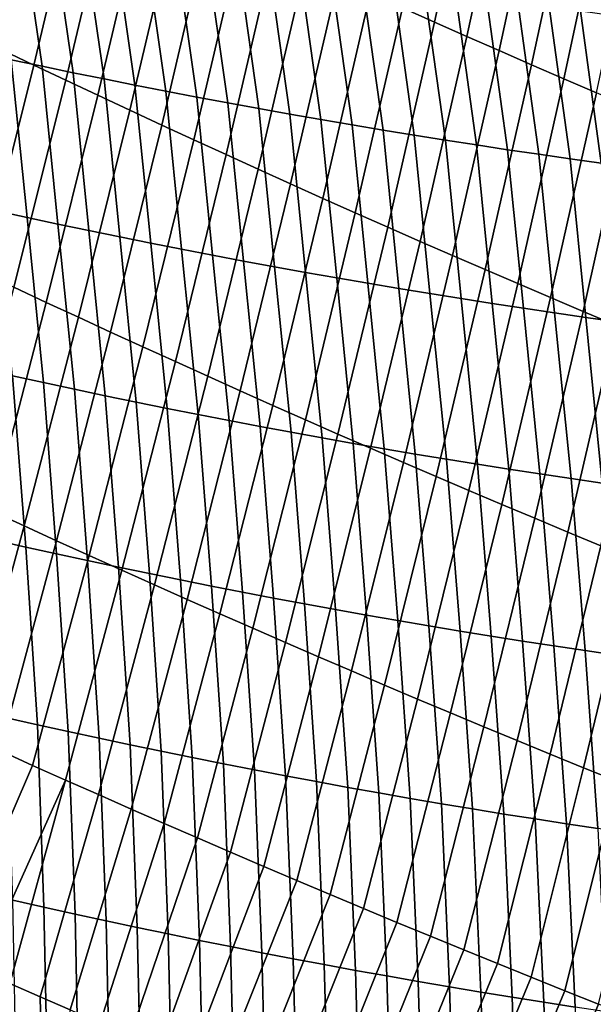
# Model space of a CAD drawing. Header units: metres. Extents: x -240 to 45, y -77 to 27.
# Tile 796 of 1056: x 13.63 to 14.65, y -28.07 to -26.32. Entities that reach past the tile are written whole.
import ezdxf

# ---------------------------------------------------------------- set-up
doc = ezdxf.new("R2010")
doc.units = ezdxf.units.M
doc.layers.add('solid_102011X2', color=7, linetype='CONTINUOUS')

msp = doc.modelspace()

# ---------------------------------------------------------------- linework, layer by layer
at = {"layer": 'solid_102011X2'}
for points in [[(14.310718, -26.30122, 121.207611), (14.367791, -26.326641, 121.222404), (14.4457, -25.968081, 121.348297), (14.388908, -25.942646, 121.334)], [(14.367791, -26.326641, 121.222404), (14.424944, -26.351913, 121.237045), (14.502566, -25.993366, 121.36245), (14.4457, -25.968081, 121.348297)], [(13.545233, -26.348459, 120.902725), (13.601583, -26.375525, 120.919861), (13.68835, -26.012117, 121.034813), (13.632279, -25.984997, 121.018204)], [(14.424944, -26.351913, 121.237045), (14.482177, -26.377039, 121.251534), (14.559508, -26.018499, 121.376457), (14.502566, -25.993366, 121.36245)], [(13.601583, -26.375525, 120.919861), (13.658026, -26.402456, 120.936852), (13.744507, -26.039103, 121.051277), (13.68835, -26.012117, 121.034813)], [(14.482177, -26.377039, 121.251534), (14.539488, -26.402014, 121.265862), (14.616525, -26.043482, 121.390305), (14.559508, -26.018499, 121.376457)], [(13.658026, -26.402456, 120.936852), (13.714558, -26.429253, 120.953682), (13.80075, -26.065948, 121.067589), (13.744507, -26.039103, 121.051277)], [(14.539488, -26.402014, 121.265862), (14.596878, -26.42684, 121.280037), (14.673616, -26.068312, 121.403999), (14.616525, -26.043482, 121.390305)], [(13.714558, -26.429253, 120.953682), (13.77118, -26.455914, 120.970367), (13.857078, -26.092657, 121.083748), (13.80075, -26.065948, 121.067589)], [(14.596878, -26.42684, 121.280037), (14.654346, -26.451515, 121.29406), (14.730781, -26.092989, 121.417542), (14.673616, -26.068312, 121.403999)], [(13.77118, -26.455914, 120.970367), (13.82789, -26.482437, 120.9869), (13.913491, -26.119225, 121.099762), (13.857078, -26.092657, 121.083748)], [(13.82789, -26.482437, 120.9869), (13.884689, -26.508823, 121.003273), (13.969989, -26.145653, 121.115623), (13.913491, -26.119225, 121.099762)], [(13.633745, -26.136421, 79.842171), (13.672868, -26.40477, 80.111473), (13.618173, -26.393227, 80.12542), (13.57891, -26.12495, 79.855957)], [(13.688612, -26.147682, 79.828499), (13.727597, -26.416103, 80.097656), (13.672868, -26.40477, 80.111473), (13.633745, -26.136421, 79.842171)], [(13.74351, -26.158733, 79.814949), (13.78236, -26.427225, 80.083969), (13.727597, -26.416103, 80.097656), (13.688612, -26.147682, 79.828499)], [(13.798439, -26.169575, 79.801521), (13.837156, -26.438133, 80.070396), (13.78236, -26.427225, 80.083969), (13.74351, -26.158733, 79.814949)], [(13.884689, -26.508823, 121.003273), (13.941577, -26.53507, 121.019501), (14.026571, -26.171938, 121.131332), (13.969989, -26.145653, 121.115623)], [(13.853399, -26.180204, 79.788223), (13.891985, -26.448832, 80.056953), (13.837156, -26.438133, 80.070396), (13.798439, -26.169575, 79.801521)], [(13.941577, -26.53507, 121.019501), (13.998551, -26.56118, 121.035568), (14.083236, -26.198082, 121.146896), (14.026571, -26.171938, 121.131332)], [(13.908389, -26.190622, 79.77504), (13.946846, -26.459316, 80.04364), (13.891985, -26.448832, 80.056953), (13.853399, -26.180204, 79.788223)], [(13.963408, -26.20083, 79.761978), (14.001739, -26.469589, 80.030441), (13.946846, -26.459316, 80.04364), (13.908389, -26.190622, 79.77504)], [(14.018458, -26.210829, 79.749046), (14.056664, -26.479649, 80.017372), (14.001739, -26.469589, 80.030441), (13.963408, -26.20083, 79.761978)], [(13.998551, -26.56118, 121.035568), (14.055613, -26.587149, 121.051483), (14.139984, -26.224083, 121.1623), (14.083236, -26.198082, 121.146896)], [(14.073537, -26.220613, 79.736229), (14.111619, -26.489496, 80.004425), (14.056664, -26.479649, 80.017372), (14.018458, -26.210829, 79.749046)], [(14.055613, -26.587149, 121.051483), (14.112761, -26.612976, 121.067245), (14.196814, -26.249941, 121.177559), (14.139984, -26.224083, 121.1623)], [(14.128645, -26.230186, 79.723541), (14.166606, -26.49913, 79.991608), (14.111619, -26.489496, 80.004425), (14.073537, -26.220613, 79.736229)], [(14.183782, -26.239548, 79.710976), (14.221624, -26.508551, 79.978912), (14.166606, -26.49913, 79.991608), (14.128645, -26.230186, 79.723541)], [(14.238947, -26.248695, 79.698532), (14.276672, -26.517756, 79.966347), (14.221624, -26.508551, 79.978912), (14.183782, -26.239548, 79.710976)], [(14.112761, -26.612976, 121.067245), (14.169993, -26.638662, 121.082848), (14.253725, -26.275654, 121.192657), (14.196814, -26.249941, 121.177559)], [(14.294141, -26.257633, 79.686211), (14.331751, -26.526749, 79.953903), (14.276672, -26.517756, 79.966347), (14.238947, -26.248695, 79.698532)], [(14.349362, -26.266356, 79.674011), (14.38686, -26.535526, 79.941582), (14.331751, -26.526749, 79.953903), (14.294141, -26.257633, 79.686211)], [(14.169993, -26.638662, 121.082848), (14.227312, -26.664206, 121.098297), (14.310718, -26.30122, 121.207611), (14.253725, -26.275654, 121.192657)], [(14.404613, -26.274866, 79.661934), (14.441998, -26.54409, 79.92939), (14.38686, -26.535526, 79.941582), (14.349362, -26.266356, 79.674011)], [(14.459889, -26.283165, 79.649979), (14.497166, -26.552439, 79.917328), (14.441998, -26.54409, 79.92939), (14.404613, -26.274866, 79.661934)], [(14.515194, -26.291248, 79.638153), (14.552361, -26.560572, 79.905388), (14.497166, -26.552439, 79.917328), (14.459889, -26.283165, 79.649979)], [(14.570525, -26.299118, 79.626442), (14.607587, -26.568489, 79.89357), (14.552361, -26.560572, 79.905388), (14.515194, -26.291248, 79.638153)], [(14.227312, -26.664206, 121.098297), (14.284715, -26.689604, 121.113594), (14.367791, -26.326641, 121.222404), (14.310718, -26.30122, 121.207611)], [(14.625883, -26.306774, 79.614861), (14.66284, -26.576191, 79.881882), (14.607587, -26.568489, 79.89357), (14.570525, -26.299118, 79.626442)], [(14.681267, -26.314215, 79.603401), (14.718122, -26.583675, 79.870316), (14.66284, -26.576191, 79.881882), (14.625883, -26.306774, 79.614861)], [(14.284715, -26.689604, 121.113594), (14.342202, -26.714859, 121.128723), (14.424944, -26.351913, 121.237045), (14.367791, -26.326641, 121.222404)], [(14.342202, -26.714859, 121.128723), (14.399773, -26.739967, 121.1437), (14.482177, -26.377039, 121.251534), (14.424944, -26.351913, 121.237045)], [(13.509281, -26.742605, 120.822205), (13.566054, -26.769476, 120.839714), (13.658026, -26.402456, 120.936852), (13.601583, -26.375525, 120.919861)], [(13.618173, -26.393227, 80.12542), (13.646024, -26.672552, 80.384331), (13.591377, -26.660685, 80.398605), (13.563511, -26.381474, 80.139481)], [(14.399773, -26.739967, 121.1437), (14.457427, -26.764931, 121.158524), (14.539488, -26.402014, 121.265862), (14.482177, -26.377039, 121.251534)], [(13.566054, -26.769476, 120.839714), (13.622922, -26.796215, 120.857079), (13.714558, -26.429253, 120.953682), (13.658026, -26.402456, 120.936852)], [(13.672868, -26.40477, 80.111473), (13.700706, -26.684206, 80.370186), (13.646024, -26.672552, 80.384331), (13.618173, -26.393227, 80.12542)], [(14.457427, -26.764931, 121.158524), (14.515162, -26.789747, 121.17318), (14.596878, -26.42684, 121.280037), (14.539488, -26.402014, 121.265862)], [(13.727597, -26.416103, 80.097656), (13.755426, -26.695648, 80.356171), (13.700706, -26.684206, 80.370186), (13.672868, -26.40477, 80.111473)], [(13.78236, -26.427225, 80.083969), (13.810182, -26.706877, 80.342278), (13.755426, -26.695648, 80.356171), (13.727597, -26.416103, 80.097656)], [(13.622922, -26.796215, 120.857079), (13.679883, -26.822821, 120.874283), (13.77118, -26.455914, 120.970367), (13.714558, -26.429253, 120.953682)], [(13.837156, -26.438133, 80.070396), (13.864972, -26.717892, 80.328514), (13.810182, -26.706877, 80.342278), (13.78236, -26.427225, 80.083969)], [(13.891985, -26.448832, 80.056953), (13.919799, -26.728693, 80.31488), (13.864972, -26.717892, 80.328514), (13.837156, -26.438133, 80.070396)], [(14.515162, -26.789747, 121.17318), (14.572981, -26.814415, 121.187683), (14.654346, -26.451515, 121.29406), (14.596878, -26.42684, 121.280037)], [(13.946846, -26.459316, 80.04364), (13.974659, -26.739281, 80.301369), (13.919799, -26.728693, 80.31488), (13.891985, -26.448832, 80.056953)], [(14.572981, -26.814415, 121.187683), (14.63088, -26.838932, 121.202019), (14.71189, -26.47604, 121.307922), (14.654346, -26.451515, 121.29406)], [(13.679883, -26.822821, 120.874283), (13.736937, -26.849293, 120.891335), (13.82789, -26.482437, 120.9869), (13.77118, -26.455914, 120.970367)], [(14.001739, -26.469589, 80.030441), (14.029554, -26.749653, 80.287994), (13.974659, -26.739281, 80.301369), (13.946846, -26.459316, 80.04364)], [(14.056664, -26.479649, 80.017372), (14.084484, -26.759811, 80.274734), (14.029554, -26.749653, 80.287994), (14.001739, -26.469589, 80.030441)], [(13.736937, -26.849293, 120.891335), (13.794084, -26.875631, 120.908234), (13.884689, -26.508823, 121.003273), (13.82789, -26.482437, 120.9869)], [(14.111619, -26.489496, 80.004425), (14.139447, -26.769754, 80.261612), (14.084484, -26.759811, 80.274734), (14.056664, -26.479649, 80.017372)], [(14.166606, -26.49913, 79.991608), (14.194444, -26.779482, 80.248619), (14.139447, -26.769754, 80.261612), (14.111619, -26.489496, 80.004425)], [(14.63088, -26.838932, 121.202019), (14.688861, -26.8633, 121.216202), (14.769511, -26.50041, 121.321625), (14.71189, -26.47604, 121.307922)], [(14.221624, -26.508551, 79.978912), (14.249473, -26.788994, 80.235748), (14.194444, -26.779482, 80.248619), (14.166606, -26.49913, 79.991608)], [(13.794084, -26.875631, 120.908234), (13.851322, -26.901834, 120.924973), (13.941577, -26.53507, 121.019501), (13.884689, -26.508823, 121.003273)], [(14.276672, -26.517756, 79.966347), (14.304535, -26.79829, 80.223007), (14.249473, -26.788994, 80.235748), (14.221624, -26.508551, 79.978912)], [(14.331751, -26.526749, 79.953903), (14.35963, -26.807369, 80.210396), (14.304535, -26.79829, 80.223007), (14.276672, -26.517756, 79.966347)], [(13.851322, -26.901834, 120.924973), (13.908652, -26.9279, 120.941551), (13.998551, -26.56118, 121.035568), (13.941577, -26.53507, 121.019501)], [(14.38686, -26.535526, 79.941582), (14.414757, -26.816233, 80.197906), (14.35963, -26.807369, 80.210396), (14.331751, -26.526749, 79.953903)], [(14.441998, -26.54409, 79.92939), (14.469915, -26.824881, 80.185555), (14.414757, -26.816233, 80.197906), (14.38686, -26.535526, 79.941582)], [(14.497166, -26.552439, 79.917328), (14.525105, -26.833311, 80.173325), (14.469915, -26.824881, 80.185555), (14.441998, -26.54409, 79.92939)], [(14.552361, -26.560572, 79.905388), (14.580326, -26.841524, 80.161224), (14.525105, -26.833311, 80.173325), (14.497166, -26.552439, 79.917328)], [(13.908652, -26.9279, 120.941551), (13.966073, -26.953829, 120.957977), (14.055613, -26.587149, 121.051483), (13.998551, -26.56118, 121.035568)], [(14.607587, -26.568489, 79.89357), (14.635577, -26.849518, 80.149254), (14.580326, -26.841524, 80.161224), (14.552361, -26.560572, 79.905388)], [(14.66284, -26.576191, 79.881882), (14.690859, -26.857296, 80.137413), (14.635577, -26.849518, 80.149254), (14.607587, -26.568489, 79.89357)], [(13.966073, -26.953829, 120.957977), (14.023585, -26.97962, 120.974251), (14.112761, -26.612976, 121.067245), (14.055613, -26.587149, 121.051483)], [(14.023585, -26.97962, 120.974251), (14.081187, -27.005272, 120.990356), (14.169993, -26.638662, 121.082848), (14.112761, -26.612976, 121.067245)], [(14.081187, -27.005272, 120.990356), (14.138878, -27.030785, 121.00631), (14.227312, -26.664206, 121.098297), (14.169993, -26.638662, 121.082848)], [(13.591377, -26.660685, 80.398605), (13.646024, -26.672552, 80.384331), (13.675105, -26.965021, 80.628838), (13.620474, -26.953081, 80.643311)], [(14.138878, -27.030785, 121.00631), (14.196657, -27.056156, 121.022102), (14.284715, -26.689604, 121.113594), (14.227312, -26.664206, 121.098297)], [(13.646024, -26.672552, 80.384331), (13.700706, -26.684206, 80.370186), (13.729776, -26.976746, 80.614502), (13.675105, -26.965021, 80.628838)], [(13.700706, -26.684206, 80.370186), (13.755426, -26.695648, 80.356171), (13.784486, -26.988258, 80.600296), (13.729776, -26.976746, 80.614502)], [(13.755426, -26.695648, 80.356171), (13.810182, -26.706877, 80.342278), (13.839234, -26.999556, 80.586212), (13.784486, -26.988258, 80.600296)], [(14.196657, -27.056156, 121.022102), (14.254526, -27.081387, 121.037735), (14.342202, -26.714859, 121.128723), (14.284715, -26.689604, 121.113594)], [(13.810182, -26.706877, 80.342278), (13.864972, -26.717892, 80.328514), (13.894021, -27.010637, 80.572266), (13.839234, -26.999556, 80.586212)], [(14.254526, -27.081387, 121.037735), (14.312482, -27.106472, 121.0532), (14.399773, -26.739967, 121.1437), (14.342202, -26.714859, 121.128723)], [(13.864972, -26.717892, 80.328514), (13.919799, -26.728693, 80.31488), (13.948845, -27.021505, 80.558449), (13.894021, -27.010637, 80.572266)], [(13.919799, -26.728693, 80.31488), (13.974659, -26.739281, 80.301369), (14.003706, -27.032156, 80.544762), (13.948845, -27.021505, 80.558449)], [(13.974659, -26.739281, 80.301369), (14.029554, -26.749653, 80.287994), (14.058604, -27.042593, 80.531204), (14.003706, -27.032156, 80.544762)], [(14.029554, -26.749653, 80.287994), (14.084484, -26.759811, 80.274734), (14.11354, -27.052813, 80.517776), (14.058604, -27.042593, 80.531204)], [(14.312482, -27.106472, 121.0532), (14.370524, -27.131416, 121.068512), (14.457427, -26.764931, 121.158524), (14.399773, -26.739967, 121.1437)], [(14.084484, -26.759811, 80.274734), (14.139447, -26.769754, 80.261612), (14.16851, -27.062815, 80.504478), (14.11354, -27.052813, 80.517776)], [(14.370524, -27.131416, 121.068512), (14.428655, -27.156216, 121.083656), (14.515162, -26.789747, 121.17318), (14.457427, -26.764931, 121.158524)], [(14.139447, -26.769754, 80.261612), (14.194444, -26.779482, 80.248619), (14.223517, -27.072601, 80.49131), (14.16851, -27.062815, 80.504478)], [(14.194444, -26.779482, 80.248619), (14.249473, -26.788994, 80.235748), (14.27856, -27.08217, 80.478279), (14.223517, -27.072601, 80.49131)], [(13.526046, -27.166012, 120.777985), (13.583391, -27.192556, 120.795715), (13.679883, -26.822821, 120.874283), (13.622922, -26.796215, 120.857079)], [(14.249473, -26.788994, 80.235748), (14.304535, -26.79829, 80.223007), (14.333636, -27.091522, 80.46537), (14.27856, -27.08217, 80.478279)], [(14.304535, -26.79829, 80.223007), (14.35963, -26.807369, 80.210396), (14.388748, -27.100657, 80.452599), (14.333636, -27.091522, 80.46537)], [(14.428655, -27.156216, 121.083656), (14.486871, -27.18087, 121.09864), (14.572981, -26.814415, 121.187683), (14.515162, -26.789747, 121.17318)], [(14.35963, -26.807369, 80.210396), (14.414757, -26.816233, 80.197906), (14.443894, -27.109573, 80.439957), (14.388748, -27.100657, 80.452599)], [(14.414757, -26.816233, 80.197906), (14.469915, -26.824881, 80.185555), (14.499075, -27.118271, 80.427452), (14.443894, -27.109573, 80.439957)], [(14.486871, -27.18087, 121.09864), (14.545173, -27.205376, 121.113464), (14.63088, -26.838932, 121.202019), (14.572981, -26.814415, 121.187683)], [(13.583391, -27.192556, 120.795715), (13.640834, -27.218969, 120.813286), (13.736937, -26.849293, 120.891335), (13.679883, -26.822821, 120.874283)], [(14.469915, -26.824881, 80.185555), (14.525105, -26.833311, 80.173325), (14.554288, -27.126751, 80.41507), (14.499075, -27.118271, 80.427452)], [(14.525105, -26.833311, 80.173325), (14.580326, -26.841524, 80.161224), (14.609535, -27.135012, 80.402824), (14.554288, -27.126751, 80.41507)], [(14.545173, -27.205376, 121.113464), (14.603559, -27.229736, 121.128128), (14.688861, -26.8633, 121.216202), (14.63088, -26.838932, 121.202019)], [(13.640834, -27.218969, 120.813286), (13.698374, -27.245253, 120.830704), (13.794084, -26.875631, 120.908234), (13.736937, -26.849293, 120.891335)], [(14.580326, -26.841524, 80.161224), (14.635577, -26.849518, 80.149254), (14.664815, -27.143051, 80.390709), (14.609535, -27.135012, 80.402824)], [(14.635577, -26.849518, 80.149254), (14.690859, -26.857296, 80.137413), (14.720126, -27.150873, 80.378723), (14.664815, -27.143051, 80.390709)], [(14.603559, -27.229736, 121.128128), (14.66203, -27.253948, 121.142624), (14.746922, -26.887518, 121.230217), (14.688861, -26.8633, 121.216202)], [(13.698374, -27.245253, 120.830704), (13.756009, -27.271402, 120.847961), (13.851322, -26.901834, 120.924973), (13.794084, -26.875631, 120.908234)], [(13.756009, -27.271402, 120.847961), (13.813741, -27.297421, 120.865059), (13.908652, -26.9279, 120.941551), (13.851322, -26.901834, 120.924973)], [(13.565883, -26.940928, 80.657906), (13.620474, -26.953081, 80.643311), (13.643682, -27.256472, 80.87487), (13.589038, -27.244242, 80.889694)], [(13.813741, -27.297421, 120.865059), (13.871568, -27.323303, 120.881996), (13.966073, -26.953829, 120.957977), (13.908652, -26.9279, 120.941551)], [(13.620474, -26.953081, 80.643311), (13.675105, -26.965021, 80.628838), (13.698368, -27.268486, 80.860184), (13.643682, -27.256472, 80.87487)], [(13.871568, -27.323303, 120.881996), (13.929489, -27.349051, 120.898773), (14.023585, -26.97962, 120.974251), (13.966073, -26.953829, 120.957977)], [(13.675105, -26.965021, 80.628838), (13.729776, -26.976746, 80.614502), (13.753097, -27.280287, 80.845627), (13.698368, -27.268486, 80.860184)], [(13.729776, -26.976746, 80.614502), (13.784486, -26.988258, 80.600296), (13.807867, -27.29187, 80.831207), (13.753097, -27.280287, 80.845627)], [(13.784486, -26.988258, 80.600296), (13.839234, -26.999556, 80.586212), (13.862679, -27.30324, 80.816917), (13.807867, -27.29187, 80.831207)], [(13.929489, -27.349051, 120.898773), (13.987505, -27.374662, 120.91539), (14.081187, -27.005272, 120.990356), (14.023585, -26.97962, 120.974251)], [(13.839234, -26.999556, 80.586212), (13.894021, -27.010637, 80.572266), (13.917532, -27.314392, 80.802757), (13.862679, -27.30324, 80.816917)], [(13.894021, -27.010637, 80.572266), (13.948845, -27.021505, 80.558449), (13.972425, -27.325327, 80.788734), (13.917532, -27.314392, 80.802757)], [(13.987505, -27.374662, 120.91539), (14.045614, -27.400137, 120.931847), (14.138878, -27.030785, 121.00631), (14.081187, -27.005272, 120.990356)], [(13.948845, -27.021505, 80.558449), (14.003706, -27.032156, 80.544762), (14.027359, -27.336046, 80.774841), (13.972425, -27.325327, 80.788734)], [(14.045614, -27.400137, 120.931847), (14.103817, -27.425474, 120.948143), (14.196657, -27.056156, 121.022102), (14.138878, -27.030785, 121.00631)], [(14.003706, -27.032156, 80.544762), (14.058604, -27.042593, 80.531204), (14.082332, -27.346546, 80.761086), (14.027359, -27.336046, 80.774841)], [(14.058604, -27.042593, 80.531204), (14.11354, -27.052813, 80.517776), (14.137343, -27.356831, 80.747459), (14.082332, -27.346546, 80.761086)], [(14.103817, -27.425474, 120.948143), (14.162112, -27.450672, 120.964272), (14.254526, -27.081387, 121.037735), (14.196657, -27.056156, 121.022102)], [(14.11354, -27.052813, 80.517776), (14.16851, -27.062815, 80.504478), (14.192394, -27.366896, 80.733971), (14.137343, -27.356831, 80.747459)], [(14.16851, -27.062815, 80.504478), (14.223517, -27.072601, 80.49131), (14.247483, -27.376743, 80.720612), (14.192394, -27.366896, 80.733971)], [(14.162112, -27.450672, 120.964272), (14.220499, -27.475731, 120.98024), (14.312482, -27.106472, 121.0532), (14.254526, -27.081387, 121.037735)], [(14.223517, -27.072601, 80.49131), (14.27856, -27.08217, 80.478279), (14.30261, -27.386372, 80.70739), (14.247483, -27.376743, 80.720612)], [(14.27856, -27.08217, 80.478279), (14.333636, -27.091522, 80.46537), (14.357776, -27.395781, 80.694305), (14.30261, -27.386372, 80.70739)], [(14.333636, -27.091522, 80.46537), (14.388748, -27.100657, 80.452599), (14.412977, -27.404972, 80.681351), (14.357776, -27.395781, 80.694305)], [(14.388748, -27.100657, 80.452599), (14.443894, -27.109573, 80.439957), (14.468216, -27.413942, 80.668533), (14.412977, -27.404972, 80.681351)], [(14.220499, -27.475731, 120.98024), (14.278977, -27.500648, 120.99604), (14.370524, -27.131416, 121.068512), (14.312482, -27.106472, 121.0532)], [(14.443894, -27.109573, 80.439957), (14.499075, -27.118271, 80.427452), (14.52349, -27.422693, 80.655846), (14.468216, -27.413942, 80.668533)], [(14.499075, -27.118271, 80.427452), (14.554288, -27.126751, 80.41507), (14.578801, -27.431223, 80.643295), (14.52349, -27.422693, 80.655846)], [(14.278977, -27.500648, 120.99604), (14.337547, -27.525425, 121.011681), (14.428655, -27.156216, 121.083656), (14.370524, -27.131416, 121.068512)], [(14.554288, -27.126751, 80.41507), (14.609535, -27.135012, 80.402824), (14.634147, -27.439533, 80.630882), (14.578801, -27.431223, 80.643295)], [(14.609535, -27.135012, 80.402824), (14.664815, -27.143051, 80.390709), (14.689528, -27.447622, 80.618599), (14.634147, -27.439533, 80.630882)], [(14.337547, -27.525425, 121.011681), (14.396208, -27.550058, 121.027153), (14.486871, -27.18087, 121.09864), (14.428655, -27.156216, 121.083656)], [(14.396208, -27.550058, 121.027153), (14.454958, -27.574549, 121.042458), (14.545173, -27.205376, 121.113464), (14.486871, -27.18087, 121.09864)], [(13.481923, -27.564291, 120.734833), (13.539799, -27.590639, 120.75293), (13.640834, -27.218969, 120.813286), (13.583391, -27.192556, 120.795715)], [(14.454958, -27.574549, 121.042458), (14.513798, -27.598894, 121.057594), (14.603559, -27.229736, 121.128128), (14.545173, -27.205376, 121.113464)], [(13.539799, -27.590639, 120.75293), (13.597775, -27.616858, 120.770866), (13.698374, -27.245253, 120.830704), (13.640834, -27.218969, 120.813286)], [(14.513798, -27.598894, 121.057594), (14.572726, -27.623095, 121.072571), (14.66203, -27.253948, 121.142624), (14.603559, -27.229736, 121.128128)], [(13.589038, -27.244242, 80.889694), (13.643682, -27.256472, 80.87487), (13.66432, -27.570927, 81.091858), (13.609588, -27.55864, 81.106911)], [(13.597775, -27.616858, 120.770866), (13.655853, -27.642948, 120.788643), (13.756009, -27.271402, 120.847961), (13.698374, -27.245253, 120.830704)], [(13.643682, -27.256472, 80.87487), (13.698368, -27.268486, 80.860184), (13.719099, -27.582998, 81.076942), (13.66432, -27.570927, 81.091858)], [(14.572726, -27.623095, 121.072571), (14.631743, -27.647148, 121.087379), (14.720586, -27.278011, 121.156952), (14.66203, -27.253948, 121.142624)], [(13.655853, -27.642948, 120.788643), (13.714031, -27.668909, 120.806259), (13.813741, -27.297421, 120.865059), (13.756009, -27.271402, 120.847961)], [(13.698368, -27.268486, 80.860184), (13.753097, -27.280287, 80.845627), (13.773923, -27.594852, 81.062164), (13.719099, -27.582998, 81.076942)], [(13.753097, -27.280287, 80.845627), (13.807867, -27.29187, 80.831207), (13.828792, -27.606491, 81.047523), (13.773923, -27.594852, 81.062164)], [(13.807867, -27.29187, 80.831207), (13.862679, -27.30324, 80.816917), (13.883704, -27.617912, 81.033012), (13.828792, -27.606491, 81.047523)], [(14.631743, -27.647148, 121.087379), (14.690847, -27.671055, 121.10202), (14.779224, -27.301924, 121.17112), (14.720586, -27.278011, 121.156952)], [(13.714031, -27.668909, 120.806259), (13.772307, -27.694738, 120.823708), (13.871568, -27.323303, 120.881996), (13.813741, -27.297421, 120.865059)], [(13.862679, -27.30324, 80.816917), (13.917532, -27.314392, 80.802757), (13.938662, -27.629118, 81.018646), (13.883704, -27.617912, 81.033012)], [(13.772307, -27.694738, 120.823708), (13.830684, -27.720436, 120.840996), (13.929489, -27.349051, 120.898773), (13.871568, -27.323303, 120.881996)], [(13.917532, -27.314392, 80.802757), (13.972425, -27.325327, 80.788734), (13.993662, -27.640104, 81.00441), (13.938662, -27.629118, 81.018646)], [(13.972425, -27.325327, 80.788734), (14.027359, -27.336046, 80.774841), (14.048705, -27.650871, 80.990311), (13.993662, -27.640104, 81.00441)], [(14.027359, -27.336046, 80.774841), (14.082332, -27.346546, 80.761086), (14.10379, -27.661421, 80.976349), (14.048705, -27.650871, 80.990311)], [(13.830684, -27.720436, 120.840996), (13.889158, -27.746, 120.858124), (13.987505, -27.374662, 120.91539), (13.929489, -27.349051, 120.898773)], [(14.082332, -27.346546, 80.761086), (14.137343, -27.356831, 80.747459), (14.158917, -27.671753, 80.962517), (14.10379, -27.661421, 80.976349)], [(14.137343, -27.356831, 80.747459), (14.192394, -27.366896, 80.733971), (14.214087, -27.681864, 80.94883), (14.158917, -27.671753, 80.962517)], [(13.889158, -27.746, 120.858124), (13.947731, -27.771431, 120.875084), (14.045614, -27.400137, 120.931847), (13.987505, -27.374662, 120.91539)], [(14.192394, -27.366896, 80.733971), (14.247483, -27.376743, 80.720612), (14.269297, -27.691755, 80.93528), (14.214087, -27.681864, 80.94883)], [(14.247483, -27.376743, 80.720612), (14.30261, -27.386372, 80.70739), (14.324547, -27.701427, 80.92186), (14.269297, -27.691755, 80.93528)], [(14.30261, -27.386372, 80.70739), (14.357776, -27.395781, 80.694305), (14.379838, -27.710878, 80.908585), (14.324547, -27.701427, 80.92186)], [(14.357776, -27.395781, 80.694305), (14.412977, -27.404972, 80.681351), (14.435167, -27.720108, 80.895439), (14.379838, -27.710878, 80.908585)], [(13.947731, -27.771431, 120.875084), (14.006401, -27.796728, 120.891876), (14.103817, -27.425474, 120.948143), (14.045614, -27.400137, 120.931847)], [(14.412977, -27.404972, 80.681351), (14.468216, -27.413942, 80.668533), (14.490538, -27.729118, 80.882439), (14.435167, -27.720108, 80.895439)], [(14.468216, -27.413942, 80.668533), (14.52349, -27.422693, 80.655846), (14.545945, -27.737907, 80.869576), (14.490538, -27.729118, 80.882439)], [(14.006401, -27.796728, 120.891876), (14.065168, -27.821888, 120.908508), (14.162112, -27.450672, 120.964272), (14.103817, -27.425474, 120.948143)], [(14.52349, -27.422693, 80.655846), (14.578801, -27.431223, 80.643295), (14.601392, -27.746473, 80.85685), (14.545945, -27.737907, 80.869576)], [(14.578801, -27.431223, 80.643295), (14.634147, -27.439533, 80.630882), (14.656877, -27.754818, 80.844261), (14.601392, -27.746473, 80.85685)], [(14.634147, -27.439533, 80.630882), (14.689528, -27.447622, 80.618599), (14.712398, -27.762939, 80.83181), (14.656877, -27.754818, 80.844261)], [(14.065168, -27.821888, 120.908508), (14.124032, -27.846912, 120.924973), (14.220499, -27.475731, 120.98024), (14.162112, -27.450672, 120.964272)], [(14.124032, -27.846912, 120.924973), (14.182991, -27.871798, 120.941269), (14.278977, -27.500648, 120.99604), (14.220499, -27.475731, 120.98024)], [(14.182991, -27.871798, 120.941269), (14.242046, -27.896545, 120.957397), (14.337547, -27.525425, 121.011681), (14.278977, -27.500648, 120.99604)], [(14.242046, -27.896545, 120.957397), (14.301196, -27.921152, 120.973358), (14.396208, -27.550058, 121.027153), (14.337547, -27.525425, 121.011681)], [(14.301196, -27.921152, 120.973358), (14.36044, -27.94562, 120.989151), (14.454958, -27.574549, 121.042458), (14.396208, -27.550058, 121.027153)], [(13.66432, -27.570927, 81.091858), (13.676023, -27.894333, 81.295494), (13.621104, -27.881968, 81.310814), (13.609588, -27.55864, 81.106911)], [(13.719099, -27.582998, 81.076942), (13.730993, -27.906481, 81.280319), (13.676023, -27.894333, 81.295494), (13.66432, -27.570927, 81.091858)], [(13.719099, -27.582998, 81.076942), (13.773923, -27.594852, 81.062164), (13.786011, -27.918413, 81.265274), (13.730993, -27.906481, 81.280319)], [(14.36044, -27.94562, 120.989151), (14.419779, -27.969946, 121.004776), (14.513798, -27.598894, 121.057594), (14.454958, -27.574549, 121.042458)], [(13.773923, -27.594852, 81.062164), (13.828792, -27.606491, 81.047523), (13.841077, -27.930126, 81.250374), (13.786011, -27.918413, 81.265274)], [(13.828792, -27.606491, 81.047523), (13.883704, -27.617912, 81.033012), (13.89619, -27.94162, 81.235611), (13.841077, -27.930126, 81.250374)], [(14.419779, -27.969946, 121.004776), (14.47921, -27.994129, 121.020233), (14.572726, -27.623095, 121.072571), (14.513798, -27.598894, 121.057594)], [(13.655853, -27.642948, 120.788643), (13.597775, -27.616858, 120.770866), (13.456021, -27.95857, 120.717346), (13.509318, -27.982376, 120.734116)], [(13.883704, -27.617912, 81.033012), (13.938662, -27.629118, 81.018646), (13.95135, -27.952896, 81.220985), (13.89619, -27.94162, 81.235611)], [(14.47921, -27.994129, 121.020233), (14.538734, -28.018167, 121.035515), (14.631743, -27.647148, 121.087379), (14.572726, -27.623095, 121.072571)], [(13.938662, -27.629118, 81.018646), (13.993662, -27.640104, 81.00441), (14.006557, -27.963953, 81.206505), (13.95135, -27.952896, 81.220985)], [(13.993662, -27.640104, 81.00441), (14.048705, -27.650871, 80.990311), (14.06181, -27.974791, 81.192162), (14.006557, -27.963953, 81.206505)], [(13.714031, -27.668909, 120.806259), (13.655853, -27.642948, 120.788643), (13.509318, -27.982376, 120.734116), (13.562581, -28.006023, 120.75071)], [(14.048705, -27.650871, 80.990311), (14.10379, -27.661421, 80.976349), (14.117108, -27.985407, 81.177956), (14.06181, -27.974791, 81.192162)], [(14.538734, -28.018167, 121.035515), (14.598351, -28.042063, 121.050629), (14.690847, -27.671055, 121.10202), (14.631743, -27.647148, 121.087379)], [(13.714031, -27.668909, 120.806259), (13.562581, -28.006023, 120.75071), (13.615808, -28.029512, 120.767128)], [(13.772307, -27.694738, 120.823708), (13.714031, -27.668909, 120.806259), (13.615808, -28.029512, 120.767128), (13.669001, -28.052843, 120.783379)], [(14.10379, -27.661421, 80.976349), (14.158917, -27.671753, 80.962517), (14.172452, -27.995804, 81.163887), (14.117108, -27.985407, 81.177956)], [(14.158917, -27.671753, 80.962517), (14.214087, -27.681864, 80.94883), (14.227839, -28.00598, 81.149963), (14.172452, -27.995804, 81.163887)], [(14.598351, -28.042063, 121.050629), (14.658058, -28.065811, 121.065567), (14.75004, -27.694813, 121.116486), (14.690847, -27.671055, 121.10202)], [(14.214087, -27.681864, 80.94883), (14.269297, -27.691755, 80.93528), (14.283271, -28.015932, 81.136185), (14.227839, -28.00598, 81.149963)], [(14.269297, -27.691755, 80.93528), (14.324547, -27.701427, 80.92186), (14.338746, -28.025665, 81.122536), (14.283271, -28.015932, 81.136185)], [(13.830684, -27.720436, 120.840996), (13.772307, -27.694738, 120.823708), (13.669001, -28.052843, 120.783379), (13.722157, -28.076015, 120.799454)], [(14.324547, -27.701427, 80.92186), (14.379838, -27.710878, 80.908585), (14.394264, -28.035175, 81.109039), (14.338746, -28.025665, 81.122536)], [(14.379838, -27.710878, 80.908585), (14.435167, -27.720108, 80.895439), (14.449825, -28.044464, 81.095673), (14.394264, -28.035175, 81.109039)], [(13.889158, -27.746, 120.858124), (13.830684, -27.720436, 120.840996), (13.722157, -28.076015, 120.799454), (13.775278, -28.099031, 120.815361)], [(14.435167, -27.720108, 80.895439), (14.490538, -27.729118, 80.882439), (14.505427, -28.05353, 81.082458), (14.449825, -28.044464, 81.095673)], [(13.947731, -27.771431, 120.875084), (13.889158, -27.746, 120.858124), (13.775278, -28.099031, 120.815361), (13.828363, -28.121891, 120.831093)], [(14.490538, -27.729118, 80.882439), (14.545945, -27.737907, 80.869576), (14.561071, -28.062372, 81.069374), (14.505427, -28.05353, 81.082458)], [(14.545945, -27.737907, 80.869576), (14.601392, -27.746473, 80.85685), (14.616756, -28.070992, 81.056442), (14.561071, -28.062372, 81.069374)], [(14.601392, -27.746473, 80.85685), (14.656877, -27.754818, 80.844261), (14.672482, -28.079386, 81.043648), (14.616756, -28.070992, 81.056442)], [(14.006401, -27.796728, 120.891876), (13.947731, -27.771431, 120.875084), (13.828363, -28.121891, 120.831093), (13.881413, -28.144594, 120.846664)], [(14.065168, -27.821888, 120.908508), (14.006401, -27.796728, 120.891876), (13.881413, -28.144594, 120.846664), (13.934426, -28.167141, 120.862061)], [(14.124032, -27.846912, 120.924973), (14.065168, -27.821888, 120.908508), (13.934426, -28.167141, 120.862061), (13.987402, -28.189535, 120.877289)], [(14.182991, -27.871798, 120.941269), (14.124032, -27.846912, 120.924973), (13.987402, -28.189535, 120.877289), (14.046222, -28.214233, 120.894012)], [(13.621104, -27.881968, 81.310814), (13.676023, -27.894333, 81.295494), (13.682669, -28.226833, 81.484268), (13.627501, -28.214392, 81.499878)], [(14.242046, -27.896545, 120.957397), (14.182991, -27.871798, 120.941269), (14.046222, -28.214233, 120.894012), (14.104996, -28.238745, 120.91053)], [(13.676023, -27.894333, 81.295494), (13.730993, -27.906481, 81.280319), (13.737888, -28.239056, 81.468811), (13.682669, -28.226833, 81.484268)], [(14.301196, -27.921152, 120.973358), (14.242046, -27.896545, 120.957397), (14.104996, -28.238745, 120.91053), (14.163724, -28.263065, 120.926834)], [(13.730993, -27.906481, 81.280319), (13.786011, -27.918413, 81.265274), (13.79316, -28.251059, 81.453491), (13.737888, -28.239056, 81.468811)], [(13.786011, -27.918413, 81.265274), (13.841077, -27.930126, 81.250374), (13.848484, -28.262842, 81.438309), (13.79316, -28.251059, 81.453491)], [(13.841077, -27.930126, 81.250374), (13.89619, -27.94162, 81.235611), (13.903858, -28.274406, 81.423271), (13.848484, -28.262842, 81.438309)], [(14.36044, -27.94562, 120.989151), (14.301196, -27.921152, 120.973358), (14.163724, -28.263065, 120.926834), (14.222399, -28.287189, 120.94294)], [(13.89619, -27.94162, 81.235611), (13.95135, -27.952896, 81.220985), (13.959283, -28.285749, 81.408379), (13.903858, -28.274406, 81.423271)], [(13.95135, -27.952896, 81.220985), (14.006557, -27.963953, 81.206505), (14.014757, -28.296873, 81.393631), (13.959283, -28.285749, 81.408379)], [(14.419779, -27.969946, 121.004776), (14.36044, -27.94562, 120.989151), (14.222399, -28.287189, 120.94294), (14.281021, -28.311115, 120.958839)], [(14.006557, -27.963953, 81.206505), (14.06181, -27.974791, 81.192162), (14.070281, -28.307775, 81.379028), (14.014757, -28.296873, 81.393631)], [(14.47921, -27.994129, 121.020233), (14.419779, -27.969946, 121.004776), (14.281021, -28.311115, 120.958839), (14.339589, -28.334848, 120.974533)], [(14.06181, -27.974791, 81.192162), (14.117108, -27.985407, 81.177956), (14.125854, -28.318457, 81.364563), (14.070281, -28.307775, 81.379028)], [(14.117108, -27.985407, 81.177956), (14.172452, -27.995804, 81.163887), (14.181474, -28.328915, 81.350243), (14.125854, -28.318457, 81.364563)], [(14.172452, -27.995804, 81.163887), (14.227839, -28.00598, 81.149963), (14.237142, -28.339151, 81.336067), (14.181474, -28.328915, 81.350243)], [(14.227839, -28.00598, 81.149963), (14.283271, -28.015932, 81.136185), (14.292857, -28.349163, 81.322037), (14.237142, -28.339151, 81.336067)], [(14.538734, -28.018167, 121.035515), (14.47921, -27.994129, 121.020233), (14.339589, -28.334848, 120.974533), (14.398105, -28.358385, 120.990028)], [(14.283271, -28.015932, 81.136185), (14.338746, -28.025665, 81.122536), (14.348619, -28.358953, 81.308151), (14.292857, -28.349163, 81.322037)], [(14.598351, -28.042063, 121.050629), (14.538734, -28.018167, 121.035515), (14.398105, -28.358385, 120.990028), (14.456566, -28.381727, 121.005318)], [(13.590158, -60.200001, 120.759232), (14.552514, -60.200001, 121.029999), (13.669001, -28.052843, 120.783379), (13.615808, -28.029512, 120.767128)], [(14.338746, -28.025665, 81.122536), (14.394264, -28.035175, 81.109039), (14.404426, -28.368521, 81.294411), (14.348619, -28.358953, 81.308151)], [(14.394264, -28.035175, 81.109039), (14.449825, -28.044464, 81.095673), (14.460279, -28.377863, 81.280807), (14.404426, -28.368521, 81.294411)], [(14.658058, -28.065811, 121.065567), (14.598351, -28.042063, 121.050629), (14.456566, -28.381727, 121.005318), (14.514976, -28.404879, 121.020401)], [(14.552514, -60.200001, 121.029999), (13.722157, -28.076015, 120.799454), (13.669001, -28.052843, 120.783379)], [(14.449825, -28.044464, 81.095673), (14.505427, -28.05353, 81.082458), (14.516177, -28.386982, 81.267357), (14.460279, -28.377863, 81.280807)], [(14.505427, -28.05353, 81.082458), (14.561071, -28.062372, 81.069374), (14.572119, -28.395876, 81.254051), (14.516177, -28.386982, 81.267357)], [(14.717857, -28.089413, 121.080338), (14.658058, -28.065811, 121.065567), (14.514976, -28.404879, 121.020401), (14.573332, -28.427837, 121.035286)], [(14.561071, -28.062372, 81.069374), (14.616756, -28.070992, 81.056442), (14.628104, -28.404543, 81.240891), (14.572119, -28.395876, 81.254051)]]:
    msp.add_3dface(points, dxfattribs=at)

doc.saveas('drawing.dxf')
